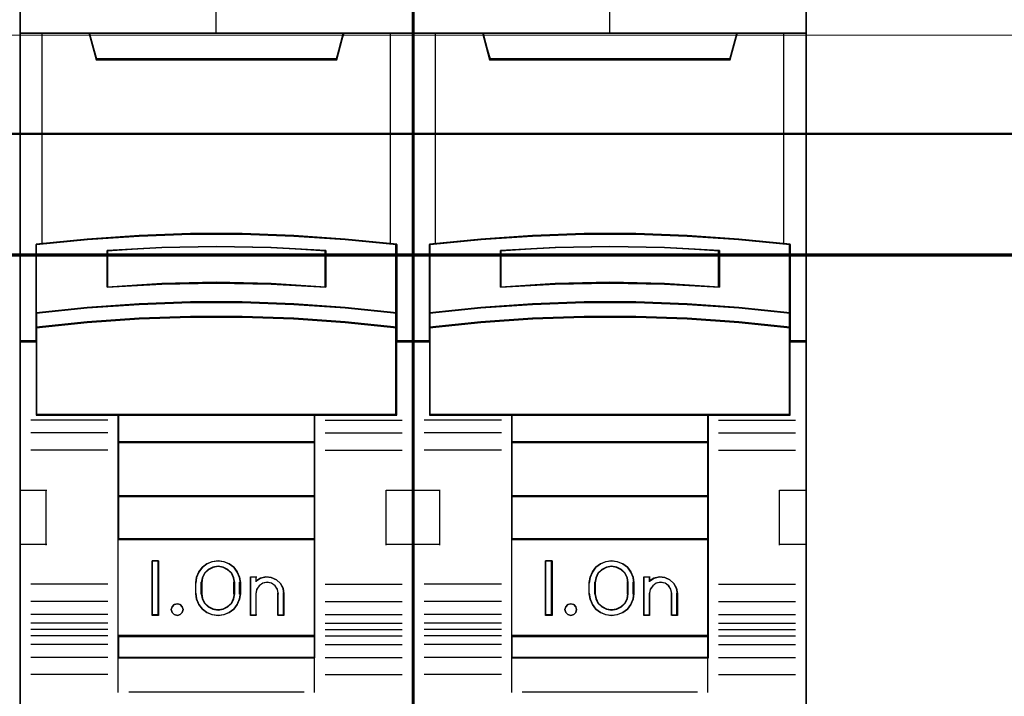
# Model space of a CAD drawing. Header units: millimetres. Extents: x -1290 to 1795, y -4192 to -1311.
# Tile 611 of 656: x 1120.82 to 1129.82, y -2948.61 to -2942.42. Entities that reach past the tile are written whole.
import ezdxf

# ---------------------------------------------------------------- set-up
doc = ezdxf.new("R2010")
doc.units = ezdxf.units.MM
doc.layers.add('30', color=7, linetype='Continuous')
doc.layers.add('45', color=7, linetype='Continuous')
doc.layers.add('Aparatura', color=7, linetype='Continuous', lineweight=13)

# ---------------------------------------------------------------- blocks, each defined once
blk = doc.blocks.new('*U393')
at = {"layer": '45', "color": 7}
for points in [[(468.391333, -233.760161), (450.418354, -233.760161), (450.418354, -315.4849), (468.391333, -315.4849), (468.391333, -233.760161)], [(458.225923, -261.657087), (460.583764, -261.657087), (462.941605, -261.744952), (465.293886, -261.909699), (467.646166, -262.140344), (467.646166, -265.276027), (467.646166, -265.945997), (467.646166, -266.577527), (468.391333, -266.577527), (468.391333, -252.46421), (467.390363, -252.46421), (465.216033, -252.46421), (464.899059, -253.644896), (453.910628, -253.644896), (453.593654, -252.46421), (451.419324, -252.46421), (450.418354, -252.46421), (450.418354, -266.577527), (451.163521, -266.577527), (451.163521, -265.945997), (451.163521, -265.276027), (451.163521, -262.140344), (453.504679, -261.909699), (455.868082, -261.744952), (458.225923, -261.657087)], [(453.904538, -253.679668), (464.905149, -253.679668), (465.222474, -252.46421), (459.399276, -252.46421), (453.587213, -252.46421), (453.904538, -253.679668)], [(462.942543, -264.875361), (465.295448, -265.035902), (467.648352, -265.279483), (467.648352, -262.118474), (465.295448, -261.885965), (462.942543, -261.719888), (460.584077, -261.631313), (458.22561, -261.631313), (455.867144, -261.719888), (453.503114, -261.885965), (451.161335, -262.118474), (451.161335, -265.279483), (453.503114, -265.035902), (455.867144, -264.875361), (458.22561, -264.792322), (460.584077, -264.792322), (462.942543, -264.875361)], [(464.407881, -262.408488), (464.407881, -264.080183), (461.90681, -263.940409), (459.400168, -263.895681), (456.904668, -263.940409), (454.403597, -264.080183), (454.403597, -262.408488), (456.904668, -262.263123), (459.400168, -262.218396), (461.90681, -262.263123), (464.407881, -262.408488)], [(461.90681, -263.940409), (464.407881, -264.080183), (464.407881, -262.408488), (461.90681, -262.263123), (459.400168, -262.218396), (456.904668, -262.263123), (454.403597, -262.408488), (454.403597, -264.080183), (456.904668, -263.940409), (459.400168, -263.895681), (461.90681, -263.940409)], [(465.295448, -265.007853), (462.942543, -264.843723), (460.584077, -264.758828), (458.22561, -264.758828), (455.867144, -264.843723), (453.503114, -265.007853), (451.161335, -265.256878), (451.161335, -265.947356), (453.503114, -265.698331), (455.867144, -265.534201), (458.22561, -265.449306), (460.584077, -265.449306), (462.942543, -265.534201), (465.295448, -265.698331), (467.648352, -265.947356), (467.648352, -265.256878), (465.295448, -265.007853)], [(462.942543, -265.50957), (460.584077, -265.426702), (458.22561, -265.426702), (455.867144, -265.50957), (453.503114, -265.669781), (451.161335, -265.91286), (451.161335, -266.548179), (451.161335, -269.940234), (454.910407, -269.940234), (463.89928, -269.940234), (467.648352, -269.940234), (467.648352, -266.548179), (467.648352, -265.91286), (465.295448, -265.669781), (462.942543, -265.50957)], [(454.901304, -271.193395), (463.908383, -271.193395), (463.908383, -269.902532), (454.901304, -269.902532), (454.901304, -271.193395)], [(463.908383, -271.155692), (454.901304, -271.155692), (454.901304, -273.658423), (463.908383, -273.658423), (463.908383, -271.155692)], [(463.908383, -273.62072), (454.901304, -273.62072), (454.901304, -275.624341), (463.908383, -275.624341), (463.908383, -273.62072)], [(454.901304, -280.055287), (463.908383, -280.055287), (463.908383, -275.586638), (454.901304, -275.586638), (454.901304, -280.055287)], [(456.761442, -276.599221), (456.761442, -279.101951), (456.467831, -279.101951), (456.467831, -276.599221), (456.761442, -276.599221)], [(460.461802, -277.344478), (460.501412, -277.594751), (460.501412, -278.10642), (460.461802, -278.356694), (460.354289, -278.601405), (460.201507, -278.812747), (459.992139, -278.96291), (459.743161, -279.06302), (459.482866, -279.101951), (459.216912, -279.06302), (458.967935, -278.96291), (458.764225, -278.812747), (458.605785, -278.601405), (458.498272, -278.356694), (458.458662, -278.10642), (458.458662, -277.594751), (458.498272, -277.344478), (458.605785, -277.099767), (458.764225, -276.888425), (458.967935, -276.738261), (459.216912, -276.638152), (459.482866, -276.599221), (459.743161, -276.638152), (459.992139, -276.738261), (460.201507, -276.888425), (460.354289, -277.099767), (460.461802, -277.344478)], [(460.245397, -278.108312), (460.245397, -277.59485), (460.205564, -277.371605), (460.103137, -277.159523), (459.926734, -276.992089), (459.716189, -276.886048), (459.482882, -276.84698), (459.243885, -276.886048), (459.03334, -276.992089), (458.856937, -277.159523), (458.75451, -277.371605), (458.714677, -277.59485), (458.714677, -278.108312), (458.75451, -278.331557), (458.856937, -278.543639), (459.03334, -278.711073), (459.243885, -278.817114), (459.482882, -278.850601), (459.716189, -278.817114), (459.926734, -278.711073), (460.103137, -278.543639), (460.205564, -278.331557), (460.245397, -278.108312)], [(461.422446, -277.394878), (461.672824, -277.338909), (461.911821, -277.361296), (462.145128, -277.462042), (462.327221, -277.635547), (462.45241, -277.853829), (462.492243, -278.100095), (462.492243, -279.101951), (462.230484, -279.101951), (462.230484, -278.100095), (462.190651, -277.898605), (462.088224, -277.736293), (461.923202, -277.624353), (461.718347, -277.585175), (461.524873, -277.624353), (461.365542, -277.736293), (461.246043, -277.898605), (461.211901, -278.100095), (461.211901, -279.101951), (460.961523, -279.101951), (460.961523, -277.338909), (461.211901, -277.338909), (461.211901, -277.529205), (461.422446, -277.394878)], [(457.846254, -278.701785), (457.88218, -278.831251), (457.846254, -278.960716), (457.750453, -279.060757), (457.618725, -279.101951), (457.475022, -279.060757), (457.385208, -278.960716), (457.343295, -278.831251), (457.385208, -278.701785), (457.475022, -278.601744), (457.618725, -278.57232), (457.750453, -278.601744), (457.846254, -278.701785)], [(463.908383, -280.017584), (454.901304, -280.017584), (454.901304, -281.040939), (463.908383, -281.040939), (463.908383, -280.017584)]]:
    blk.add_lwpolyline(points, close=True, dxfattribs=at)
at = {"layer": '45', "color": 139}
for points in [[(468.391333, -233.760161), (450.418354, -233.760161), (450.418354, -315.4849), (468.391333, -315.4849), (468.391333, -233.760161)], [(462.934092, -265.526864), (460.58126, -265.444656), (458.228427, -265.444656), (455.875595, -265.526864), (453.517214, -265.685801), (451.181029, -265.926946), (451.181029, -266.557211), (451.181029, -269.922281), (454.921144, -269.922281), (463.888543, -269.922281), (467.628658, -269.922281), (467.628658, -266.557211), (467.628658, -265.926946), (465.281375, -265.685801), (462.934092, -265.526864)], [(457.88218, -278.831251), (457.846254, -278.701785), (457.750453, -278.601744), (457.618725, -278.57232), (457.475022, -278.601744), (457.385208, -278.701785), (457.343295, -278.831251), (457.385208, -278.960716), (457.475022, -279.060757), (457.618725, -279.101951), (457.750453, -279.060757), (457.846254, -278.960716), (457.88218, -278.831251)]]:
    blk.add_lwpolyline(points, close=True, dxfattribs=at)
at = {"layer": '45', "color": 59}
for points in [[(468.37343, -233.778115), (450.436257, -233.778115), (450.436257, -315.466946), (468.37343, -315.466946), (468.37343, -233.778115)], [(458.228272, -261.651652), (460.581415, -261.651652), (462.934559, -261.739293), (465.282153, -261.903621), (467.629748, -262.13368), (467.629748, -265.261384), (467.629748, -265.92965), (467.629748, -266.559573), (468.37343, -266.559573), (468.37343, -252.482164), (467.374454, -252.482164), (465.204455, -252.482164), (464.888113, -253.659846), (453.921574, -253.659846), (453.605232, -252.482164), (451.435233, -252.482164), (450.436257, -252.482164), (450.436257, -266.559573), (451.17994, -266.559573), (451.17994, -265.92965), (451.17994, -265.261384), (451.17994, -262.13368), (453.516434, -261.903621), (455.875128, -261.739293), (458.228272, -261.651652)], [(453.904538, -253.679668), (464.905149, -253.679668), (465.222474, -252.46421), (459.399276, -252.46421), (453.587213, -252.46421), (453.904538, -253.679668)], [(462.942543, -264.875361), (465.295448, -265.035902), (467.648352, -265.279483), (467.648352, -262.118474), (465.295448, -261.885965), (462.942543, -261.719888), (460.584077, -261.631313), (458.22561, -261.631313), (455.867144, -261.719888), (453.503114, -261.885965), (451.161335, -262.118474), (451.161335, -265.279483), (453.503114, -265.035902), (455.867144, -264.875361), (458.22561, -264.792322), (460.584077, -264.792322), (462.942543, -264.875361)], [(464.407881, -262.408488), (464.407881, -264.080183), (461.90681, -263.940409), (459.400168, -263.895681), (456.904668, -263.940409), (454.403597, -264.080183), (454.403597, -262.408488), (456.904668, -262.263123), (459.400168, -262.218396), (461.90681, -262.263123), (464.407881, -262.408488)], [(461.90681, -263.940409), (464.407881, -264.080183), (464.407881, -262.408488), (461.90681, -262.263123), (459.400168, -262.218396), (456.904668, -262.263123), (454.403597, -262.408488), (454.403597, -264.080183), (456.904668, -263.940409), (459.400168, -263.895681), (461.90681, -263.940409)], [(461.896515, -263.925151), (464.388187, -264.062229), (464.388187, -262.422775), (461.896515, -262.280214), (459.399294, -262.236349), (456.913172, -262.280214), (454.4215, -262.422775), (454.4215, -264.062229), (456.913172, -263.925151), (459.399294, -263.881286), (461.896515, -263.925151)], [(465.295448, -265.007853), (462.942543, -264.843723), (460.584077, -264.758828), (458.22561, -264.758828), (455.867144, -264.843723), (453.503114, -265.007853), (451.161335, -265.256878), (451.161335, -265.947356), (453.503114, -265.698331), (455.867144, -265.534201), (458.22561, -265.449306), (460.584077, -265.449306), (462.942543, -265.534201), (465.295448, -265.698331), (467.648352, -265.947356), (467.648352, -265.256878), (465.295448, -265.007853)], [(465.281375, -265.018283), (462.934092, -264.859112), (460.58126, -264.776782), (458.228427, -264.776782), (455.875595, -264.859112), (453.517214, -265.018283), (451.181029, -265.259785), (451.181029, -265.929402), (453.517214, -265.687901), (455.875595, -265.52873), (458.228427, -265.4464), (460.58126, -265.4464), (462.934092, -265.52873), (465.281375, -265.687901), (467.628658, -265.929402), (467.628658, -265.259785), (465.281375, -265.018283)], [(462.942543, -265.50957), (460.584077, -265.426702), (458.22561, -265.426702), (455.867144, -265.50957), (453.503114, -265.669781), (451.161335, -265.91286), (451.161335, -266.548179), (451.161335, -269.940234), (454.910407, -269.940234), (463.89928, -269.940234), (467.648352, -269.940234), (467.648352, -266.548179), (467.648352, -265.91286), (465.295448, -265.669781), (462.942543, -265.50957)], [(454.901304, -271.193395), (463.908383, -271.193395), (463.908383, -269.902532), (454.901304, -269.902532), (454.901304, -271.193395)], [(454.920998, -271.175441), (463.888689, -271.175441), (463.888689, -269.920485), (454.920998, -269.920485), (454.920998, -271.175441)], [(463.908383, -271.155692), (454.901304, -271.155692), (454.901304, -273.658423), (463.908383, -273.658423), (463.908383, -271.155692)], [(463.888689, -271.173646), (454.920998, -271.173646), (454.920998, -273.640469), (463.888689, -273.640469), (463.888689, -271.173646)], [(463.908383, -273.62072), (454.901304, -273.62072), (454.901304, -275.624341), (463.908383, -275.624341), (463.908383, -273.62072)], [(463.888689, -273.638674), (454.920998, -273.638674), (454.920998, -275.606387), (463.888689, -275.606387), (463.888689, -273.638674)], [(454.901304, -280.055287), (463.908383, -280.055287), (463.908383, -275.586638), (454.901304, -275.586638), (454.901304, -280.055287)], [(456.761442, -276.599221), (456.761442, -279.101951), (456.467831, -279.101951), (456.467831, -276.599221), (456.761442, -276.599221)], [(460.461802, -277.344478), (460.501412, -277.594751), (460.501412, -278.10642), (460.461802, -278.356694), (460.354289, -278.601405), (460.201507, -278.812747), (459.992139, -278.96291), (459.743161, -279.06302), (459.482866, -279.101951), (459.216912, -279.06302), (458.967935, -278.96291), (458.764225, -278.812747), (458.605785, -278.601405), (458.498272, -278.356694), (458.458662, -278.10642), (458.458662, -277.594751), (458.498272, -277.344478), (458.605785, -277.099767), (458.764225, -276.888425), (458.967935, -276.738261), (459.216912, -276.638152), (459.482866, -276.599221), (459.743161, -276.638152), (459.992139, -276.738261), (460.201507, -276.888425), (460.354289, -277.099767), (460.461802, -277.344478)], [(460.245397, -278.108312), (460.245397, -277.59485), (460.205564, -277.371605), (460.103137, -277.159523), (459.926734, -276.992089), (459.716189, -276.886048), (459.482882, -276.84698), (459.243885, -276.886048), (459.03334, -276.992089), (458.856937, -277.159523), (458.75451, -277.371605), (458.714677, -277.59485), (458.714677, -278.108312), (458.75451, -278.331557), (458.856937, -278.543639), (459.03334, -278.711073), (459.243885, -278.817114), (459.482882, -278.850601), (459.716189, -278.817114), (459.926734, -278.711073), (460.103137, -278.543639), (460.205564, -278.331557), (460.245397, -278.108312)], [(460.227494, -278.103661), (460.227494, -277.599401), (460.188592, -277.380157), (460.088561, -277.171875), (459.916285, -277.007442), (459.710665, -276.903301), (459.482815, -276.864934), (459.249409, -276.903301), (459.043789, -277.007442), (458.871512, -277.171875), (458.771481, -277.380157), (458.73258, -277.599401), (458.73258, -278.103661), (458.771481, -278.322905), (458.871512, -278.531187), (459.043789, -278.69562), (459.249409, -278.799761), (459.482815, -278.832647), (459.710665, -278.799761), (459.916285, -278.69562), (460.088561, -278.531187), (460.188592, -278.322905), (460.227494, -278.103661)], [(461.422446, -277.394878), (461.672824, -277.338909), (461.911821, -277.361296), (462.145128, -277.462042), (462.327221, -277.635547), (462.45241, -277.853829), (462.492243, -278.100095), (462.492243, -279.101951), (462.230484, -279.101951), (462.230484, -278.100095), (462.190651, -277.898605), (462.088224, -277.736293), (461.923202, -277.624353), (461.718347, -277.585175), (461.524873, -277.624353), (461.365542, -277.736293), (461.246043, -277.898605), (461.211901, -278.100095), (461.211901, -279.101951), (460.961523, -279.101951), (460.961523, -277.338909), (461.211901, -277.338909), (461.211901, -277.529205), (461.422446, -277.394878)], [(457.846254, -278.701785), (457.88218, -278.831251), (457.846254, -278.960716), (457.750453, -279.060757), (457.618725, -279.101951), (457.475022, -279.060757), (457.385208, -278.960716), (457.343295, -278.831251), (457.385208, -278.701785), (457.475022, -278.601744), (457.618725, -278.57232), (457.750453, -278.601744), (457.846254, -278.701785)], [(463.908383, -280.017584), (454.901304, -280.017584), (454.901304, -281.040939), (463.908383, -281.040939), (463.908383, -280.017584)], [(463.888689, -280.035538), (454.920998, -280.035538), (454.920998, -281.022985), (463.888689, -281.022985), (463.888689, -280.035538)]]:
    blk.add_lwpolyline(points, close=True, dxfattribs=at)
at = {"layer": '45', "color": 139}
for points in [[(459.380674, -245.277389), (459.380674, -252.501913)], [(450.418354, -252.46421), (468.391333, -252.46421)], [(453.587213, -252.46421), (453.941695, -253.679668)], [(465.222474, -252.46421), (464.867992, -253.679668)], [(453.904099, -253.641966), (464.907379, -253.641966)], [(467.648352, -262.151967), (465.295448, -261.903473), (462.942543, -261.725978), (460.584077, -261.631313), (458.22561, -261.631313), (455.867144, -261.725978), (453.503114, -261.903473), (451.161335, -262.151967)], [(451.161335, -262.114265), (451.161335, -269.940234)], [(464.407881, -262.442815), (461.90681, -262.2712), (459.400168, -262.218396), (456.904668, -262.2712), (454.403597, -262.442815)], [(467.608965, -269.940234), (467.608965, -262.114265)], [(454.403597, -264.080183), (454.403597, -262.403317)], [(464.368494, -264.080183), (464.368494, -262.403317)], [(464.407881, -264.080183), (461.90681, -263.914248), (459.400168, -263.861149), (456.904668, -263.914248), (454.403597, -264.080183)], [(467.648352, -265.279483), (465.295448, -265.019155), (462.942543, -264.847576), (460.584077, -264.758828), (458.22561, -264.758828), (455.867144, -264.847576), (453.503114, -265.019155), (451.161335, -265.279483)], [(467.648352, -265.947356), (465.295448, -265.687029), (462.942543, -265.51545), (460.584077, -265.426702), (458.22561, -265.426702), (455.867144, -265.51545), (453.503114, -265.687029), (451.161335, -265.947356)], [(451.200722, -266.539824), (450.418354, -266.539824)], [(468.391333, -266.539824), (467.608965, -266.539824)], [(467.648352, -269.902532), (451.161335, -269.902532)], [(454.901304, -269.902532), (454.901304, -281.040939)], [(454.901304, -269.902532), (463.908383, -269.902532)], [(463.868996, -269.902532), (463.868996, -281.040939)], [(454.441193, -270.164654), (450.917852, -270.164654)], [(464.368494, -270.164654), (467.891835, -270.164654)], [(454.441193, -270.749941), (450.917852, -270.749941)], [(464.368494, -270.749941), (467.891835, -270.749941)], [(454.901304, -271.155692), (463.908383, -271.155692)], [(454.441193, -271.534513), (450.917852, -271.534513)], [(464.368494, -271.534513), (467.891835, -271.534513)], [(450.418354, -273.374756), (451.650091, -273.374756)], [(451.612495, -273.374756), (451.612495, -275.877486)], [(454.901304, -273.62072), (463.908383, -273.62072)], [(467.159596, -275.877486), (467.159596, -273.374756)], [(467.159596, -273.374756), (468.391333, -273.374756)], [(450.418354, -275.837988), (451.650091, -275.837988)], [(454.901304, -275.586638), (463.908383, -275.586638)], [(467.159596, -275.837988), (468.391333, -275.837988)], [(456.761442, -276.599221), (456.467831, -276.599221)], [(456.467831, -276.599221), (456.467831, -279.101951)], [(456.722056, -276.599221), (456.722056, -279.101951)], [(460.501412, -277.618985), (460.461802, -277.362619), (460.354289, -277.111951), (460.201507, -276.895465), (459.992139, -276.741646), (459.743161, -276.6391), (459.482866, -276.599221), (459.216912, -276.6391), (458.967935, -276.741646), (458.764225, -276.895465), (458.605785, -277.111951), (458.498272, -277.362619), (458.458662, -277.618985)], [(460.245397, -277.618985), (460.205564, -277.388535), (460.103137, -277.169609), (459.926734, -276.996772), (459.716189, -276.887309), (459.482882, -276.84698), (459.243885, -276.887309), (459.03334, -276.996772), (458.856937, -277.169609), (458.75451, -277.388535), (458.714677, -277.618985)], [(454.441193, -277.672845), (450.917852, -277.672845)], [(458.458662, -278.121685), (458.458662, -277.581282)], [(458.714677, -278.121685), (458.714677, -277.581282)], [(460.2078, -278.121685), (460.2078, -277.581282)], [(460.462025, -278.121685), (460.462025, -277.581282)], [(460.961523, -277.338909), (461.244393, -277.338909)], [(460.961523, -277.338909), (460.961523, -279.101951)], [(461.205006, -277.338909), (461.205006, -277.563328)], [(462.492243, -278.121685), (462.452195, -277.868434), (462.326332, -277.643961), (462.143259, -277.465534), (461.908695, -277.361931), (461.668411, -277.338909), (461.416685, -277.396466), (461.205006, -277.534603)], [(462.238018, -278.121685), (462.197621, -277.910223), (462.093743, -277.739879), (461.926383, -277.6224), (461.718626, -277.581282), (461.522412, -277.6224), (461.360823, -277.739879), (461.239632, -277.910223), (461.205006, -278.121685)], [(464.368494, -277.672845), (467.891835, -277.672845)], [(458.458662, -278.083982), (458.498272, -278.339896), (458.605785, -278.590123), (458.764225, -278.806228), (458.967935, -278.959777), (459.216912, -279.062142), (459.482866, -279.101951), (459.743161, -279.062142), (459.992139, -278.959777), (460.201507, -278.806228), (460.354289, -278.590123), (460.461802, -278.339896), (460.501412, -278.083982)], [(458.714677, -278.083982), (458.75451, -278.314544), (458.856937, -278.533578), (459.03334, -278.7065), (459.243885, -278.816016), (459.482882, -278.850601), (459.716189, -278.816016), (459.926734, -278.7065), (460.103137, -278.533578), (460.205564, -278.314544), (460.245397, -278.083982)], [(461.205006, -278.083982), (461.205006, -279.101951)], [(462.198631, -278.083982), (462.198631, -279.101951)], [(462.454646, -278.083982), (462.454646, -279.101951)], [(454.441193, -278.462803), (450.917852, -278.462803)], [(464.368494, -278.462803), (467.891835, -278.462803)], [(454.441193, -279.04809), (450.917852, -279.04809)], [(454.441193, -279.448455), (450.917852, -279.448455)], [(456.761442, -279.064248), (456.467831, -279.064248)], [(460.961523, -279.064248), (461.244393, -279.064248)], [(462.198631, -279.064248), (462.492243, -279.064248)], [(464.368494, -279.04809), (467.891835, -279.04809)], [(464.368494, -279.448455), (467.891835, -279.448455)], [(454.441193, -279.742894), (450.917852, -279.742894)], [(464.368494, -279.742894), (467.891835, -279.742894)], [(454.441193, -280.028356), (450.917852, -280.028356)], [(454.901304, -280.017584), (463.908383, -280.017584)], [(464.368494, -280.028356), (467.891835, -280.028356)], [(454.441193, -280.428721), (450.917852, -280.428721)], [(464.368494, -280.428721), (467.891835, -280.428721)], [(454.441193, -281.019394), (450.917852, -281.019394)], [(454.901304, -281.003236), (463.908383, -281.003236)], [(454.901304, -281.003236), (454.901304, -282.624445)], [(463.868996, -281.003236), (463.868996, -282.624445)], [(464.368494, -281.019394), (467.891835, -281.019394)], [(454.441193, -281.802171), (450.917852, -281.802171)], [(464.368494, -281.802171), (467.891835, -281.802171)], [(455.395432, -282.586743), (463.414255, -282.586743)]]:
    blk.add_lwpolyline(points, dxfattribs=at)
at = {"layer": '45', "color": 140}
for points in [[(458.225923, -261.657087), (460.583764, -261.657087), (462.941605, -261.744952), (465.293886, -261.909699), (467.646166, -262.140344), (467.646166, -265.276027), (467.646166, -265.945997), (467.646166, -266.577527), (468.391333, -266.577527), (468.391333, -252.46421), (467.390363, -252.46421), (465.216033, -252.46421), (464.899059, -253.644896), (453.910628, -253.644896), (453.593654, -252.46421), (451.419324, -252.46421), (450.418354, -252.46421), (450.418354, -266.577527), (451.163521, -266.577527), (451.163521, -265.945997), (451.163521, -265.276027), (451.163521, -262.140344), (453.504679, -261.909699), (455.868082, -261.744952), (458.225923, -261.657087)], [(453.921465, -253.661715), (464.888222, -253.661715), (465.204571, -252.482164), (459.399294, -252.482164), (453.605116, -252.482164), (453.921465, -253.661715)]]:
    blk.add_lwpolyline(points, close=True, dxfattribs=at)
for points in [[(451.41735, -252.46421), (451.41735, -262.125037)], [(467.35474, -262.125037), (467.35474, -252.46421)]]:
    blk.add_lwpolyline(points, dxfattribs=at)
blk = doc.blocks.new('*U394')
at = {"layer": '45', "color": 7}
for points in [[(486.378634, -233.760161), (468.405655, -233.760161), (468.405655, -315.4849), (486.378634, -315.4849), (486.378634, -233.760161)], [(476.213224, -261.657087), (478.571066, -261.657087), (480.928907, -261.744952), (483.281187, -261.909699), (485.633467, -262.140344), (485.633467, -265.276027), (485.633467, -265.945997), (485.633467, -266.577527), (486.378634, -266.577527), (486.378634, -252.46421), (485.377664, -252.46421), (483.203334, -252.46421), (482.88636, -253.644896), (471.89793, -253.644896), (471.580956, -252.46421), (469.406626, -252.46421), (468.405655, -252.46421), (468.405655, -266.577527), (469.150822, -266.577527), (469.150822, -265.945997), (469.150822, -265.276027), (469.150822, -262.140344), (471.491981, -261.909699), (473.855383, -261.744952), (476.213224, -261.657087)], [(471.890098, -253.679668), (482.892401, -253.679668), (483.209776, -252.46421), (477.385682, -252.46421), (471.572724, -252.46421), (471.890098, -253.679668)], [(480.928566, -264.875361), (483.281214, -265.035902), (485.633863, -265.279483), (485.633863, -262.118474), (483.281214, -261.885965), (480.928566, -261.719888), (478.570355, -261.631313), (476.212144, -261.631313), (473.853934, -261.719888), (471.490162, -261.885965), (469.148636, -262.118474), (469.148636, -265.279483), (471.490162, -265.035902), (473.853934, -264.875361), (476.212144, -264.792322), (478.570355, -264.792322), (480.928566, -264.875361)], [(482.393392, -262.408488), (482.393392, -264.080183), (479.892321, -263.940409), (477.385679, -263.895681), (474.890179, -263.940409), (472.389108, -264.080183), (472.389108, -262.408488), (474.890179, -262.263123), (477.385679, -262.218396), (479.892321, -262.263123), (482.393392, -262.408488)], [(479.892321, -263.940409), (482.393392, -264.080183), (482.393392, -262.408488), (479.892321, -262.263123), (477.385679, -262.218396), (474.890179, -262.263123), (472.389108, -262.408488), (472.389108, -264.080183), (474.890179, -263.940409), (477.385679, -263.895681), (479.892321, -263.940409)], [(483.281214, -265.007853), (480.928566, -264.843723), (478.570355, -264.758828), (476.212144, -264.758828), (473.853934, -264.843723), (471.490162, -265.007853), (469.148636, -265.256878), (469.148636, -265.947356), (471.490162, -265.698331), (473.853934, -265.534201), (476.212144, -265.449306), (478.570355, -265.449306), (480.928566, -265.534201), (483.281214, -265.698331), (485.633863, -265.947356), (485.633863, -265.256878), (483.281214, -265.007853)], [(480.928566, -265.50957), (478.570355, -265.426702), (476.212144, -265.426702), (473.853934, -265.50957), (471.490162, -265.669781), (469.148636, -265.91286), (469.148636, -266.548179), (469.148636, -269.940234), (472.897301, -269.940234), (481.885198, -269.940234), (485.633863, -269.940234), (485.633863, -266.548179), (485.633863, -265.91286), (483.281214, -265.669781), (480.928566, -265.50957)], [(472.888606, -271.193395), (481.893894, -271.193395), (481.893894, -269.902532), (472.888606, -269.902532), (472.888606, -271.193395)], [(481.893894, -271.155692), (472.888606, -271.155692), (472.888606, -273.658423), (481.893894, -273.658423), (481.893894, -271.155692)], [(481.893894, -273.62072), (472.888606, -273.62072), (472.888606, -275.624341), (481.893894, -275.624341), (481.893894, -273.62072)], [(472.888606, -280.055287), (481.893894, -280.055287), (481.893894, -275.586638), (472.888606, -275.586638), (472.888606, -280.055287)], [(474.746954, -276.599221), (474.746954, -279.101951), (474.453342, -279.101951), (474.453342, -276.599221), (474.746954, -276.599221)], [(478.447348, -277.344478), (478.486923, -277.594751), (478.486923, -278.10642), (478.447348, -278.356694), (478.339929, -278.601405), (478.187281, -278.812747), (477.978096, -278.96291), (477.729337, -279.06302), (477.46927, -279.101951), (477.203549, -279.06302), (476.95479, -278.96291), (476.751259, -278.812747), (476.592957, -278.601405), (476.485538, -278.356694), (476.445963, -278.10642), (476.445963, -277.594751), (476.485538, -277.344478), (476.592957, -277.099767), (476.751259, -276.888425), (476.95479, -276.738261), (477.203549, -276.638152), (477.46927, -276.599221), (477.729337, -276.638152), (477.978096, -276.738261), (478.187281, -276.888425), (478.339929, -277.099767), (478.447348, -277.344478)], [(478.232698, -278.108312), (478.232698, -277.59485), (478.192819, -277.371605), (478.090271, -277.159523), (477.913663, -276.992089), (477.702871, -276.886048), (477.469292, -276.84698), (477.230015, -276.886048), (477.019223, -276.992089), (476.842614, -277.159523), (476.740067, -277.371605), (476.700188, -277.59485), (476.700188, -278.108312), (476.740067, -278.331557), (476.842614, -278.543639), (477.019223, -278.711073), (477.230015, -278.817114), (477.469292, -278.850601), (477.702871, -278.817114), (477.913663, -278.711073), (478.090271, -278.543639), (478.192819, -278.331557), (478.232698, -278.108312)], [(479.409747, -277.394878), (479.660125, -277.338909), (479.899123, -277.361296), (480.132429, -277.462042), (480.314522, -277.635547), (480.439711, -277.853829), (480.479544, -278.100095), (480.479544, -279.101951), (480.217785, -279.101951), (480.217785, -278.100095), (480.177953, -277.898605), (480.075525, -277.736293), (479.910503, -277.624353), (479.705649, -277.585175), (479.512175, -277.624353), (479.352843, -277.736293), (479.233345, -277.898605), (479.199202, -278.100095), (479.199202, -279.101951), (478.948824, -279.101951), (478.948824, -277.338909), (479.199202, -277.338909), (479.199202, -277.529205), (479.409747, -277.394878)], [(475.831885, -278.701785), (475.867691, -278.831251), (475.831885, -278.960716), (475.736401, -279.060757), (475.605111, -279.101951), (475.461886, -279.060757), (475.37237, -278.960716), (475.330596, -278.831251), (475.37237, -278.701785), (475.461886, -278.601744), (475.605111, -278.57232), (475.736401, -278.601744), (475.831885, -278.701785)], [(481.893894, -280.017584), (472.888606, -280.017584), (472.888606, -281.040939), (481.893894, -281.040939), (481.893894, -280.017584)]]:
    blk.add_lwpolyline(points, close=True, dxfattribs=at)
at = {"layer": '45', "color": 139}
for points in [[(486.378634, -233.760161), (468.405655, -233.760161), (468.405655, -315.4849), (486.378634, -315.4849), (486.378634, -233.760161)], [(480.920882, -265.526864), (478.567794, -265.444656), (476.214706, -265.444656), (473.861617, -265.526864), (471.502979, -265.685801), (469.16654, -265.926946), (469.16654, -266.557211), (469.16654, -269.922281), (472.907062, -269.922281), (481.875437, -269.922281), (485.61596, -269.922281), (485.61596, -266.557211), (485.61596, -265.926946), (483.268421, -265.685801), (480.920882, -265.526864)], [(475.867691, -278.831251), (475.831885, -278.701785), (475.736401, -278.601744), (475.605111, -278.57232), (475.461886, -278.601744), (475.37237, -278.701785), (475.330596, -278.831251), (475.37237, -278.960716), (475.461886, -279.060757), (475.605111, -279.101951), (475.736401, -279.060757), (475.831885, -278.960716), (475.867691, -278.831251)]]:
    blk.add_lwpolyline(points, close=True, dxfattribs=at)
at = {"layer": '45', "color": 59}
for points in [[(486.358941, -233.778115), (468.423559, -233.778115), (468.423559, -315.466946), (486.358941, -315.466946), (486.358941, -233.778115)], [(476.214795, -261.651652), (478.567704, -261.651652), (480.920613, -261.739293), (483.267973, -261.903621), (485.615333, -262.13368), (485.615333, -265.261384), (485.615333, -265.92965), (485.615333, -266.559573), (486.358941, -266.559573), (486.358941, -252.482164), (485.360064, -252.482164), (483.190283, -252.482164), (482.873972, -253.659846), (471.908528, -253.659846), (471.592217, -252.482164), (469.422435, -252.482164), (468.423559, -252.482164), (468.423559, -266.559573), (469.167167, -266.559573), (469.167167, -265.92965), (469.167167, -265.261384), (469.167167, -262.13368), (471.503428, -261.903621), (473.861886, -261.739293), (476.214795, -261.651652)], [(471.890098, -253.679668), (482.892401, -253.679668), (483.209776, -252.46421), (477.385682, -252.46421), (471.572724, -252.46421), (471.890098, -253.679668)], [(480.928566, -264.875361), (483.281214, -265.035902), (485.633863, -265.279483), (485.633863, -262.118474), (483.281214, -261.885965), (480.928566, -261.719888), (478.570355, -261.631313), (476.212144, -261.631313), (473.853934, -261.719888), (471.490162, -261.885965), (469.148636, -262.118474), (469.148636, -265.279483), (471.490162, -265.035902), (473.853934, -264.875361), (476.212144, -264.792322), (478.570355, -264.792322), (480.928566, -264.875361)], [(482.393392, -262.408488), (482.393392, -264.080183), (479.892321, -263.940409), (477.385679, -263.895681), (474.890179, -263.940409), (472.389108, -264.080183), (472.389108, -262.408488), (474.890179, -262.263123), (477.385679, -262.218396), (479.892321, -262.263123), (482.393392, -262.408488)], [(479.892321, -263.940409), (482.393392, -264.080183), (482.393392, -262.408488), (479.892321, -262.263123), (477.385679, -262.218396), (474.890179, -262.263123), (472.389108, -262.408488), (472.389108, -264.080183), (474.890179, -263.940409), (477.385679, -263.895681), (479.892321, -263.940409)], [(479.883369, -263.925151), (482.375489, -264.062229), (482.375489, -262.422775), (479.883369, -262.280214), (477.385699, -262.236349), (474.89913, -262.280214), (472.407011, -262.422775), (472.407011, -264.062229), (474.89913, -263.925151), (477.385699, -263.881286), (479.883369, -263.925151)], [(483.281214, -265.007853), (480.928566, -264.843723), (478.570355, -264.758828), (476.212144, -264.758828), (473.853934, -264.843723), (471.490162, -265.007853), (469.148636, -265.256878), (469.148636, -265.947356), (471.490162, -265.698331), (473.853934, -265.534201), (476.212144, -265.449306), (478.570355, -265.449306), (480.928566, -265.534201), (483.281214, -265.698331), (485.633863, -265.947356), (485.633863, -265.256878), (483.281214, -265.007853)], [(483.268421, -265.018283), (480.920882, -264.859112), (478.567794, -264.776782), (476.214706, -264.776782), (473.861617, -264.859112), (471.502979, -265.018283), (469.16654, -265.259785), (469.16654, -265.929402), (471.502979, -265.687901), (473.861617, -265.52873), (476.214706, -265.4464), (478.567794, -265.4464), (480.920882, -265.52873), (483.268421, -265.687901), (485.61596, -265.929402), (485.61596, -265.259785), (483.268421, -265.018283)], [(480.928566, -265.50957), (478.570355, -265.426702), (476.212144, -265.426702), (473.853934, -265.50957), (471.490162, -265.669781), (469.148636, -265.91286), (469.148636, -266.548179), (469.148636, -269.940234), (472.897301, -269.940234), (481.885198, -269.940234), (485.633863, -269.940234), (485.633863, -266.548179), (485.633863, -265.91286), (483.281214, -265.669781), (480.928566, -265.50957)], [(472.888606, -271.193395), (481.893894, -271.193395), (481.893894, -269.902532), (472.888606, -269.902532), (472.888606, -271.193395)], [(472.906509, -271.175441), (481.87599, -271.175441), (481.87599, -269.920485), (472.906509, -269.920485), (472.906509, -271.175441)], [(481.893894, -271.155692), (472.888606, -271.155692), (472.888606, -273.658423), (481.893894, -273.658423), (481.893894, -271.155692)], [(481.87599, -271.173646), (472.906509, -271.173646), (472.906509, -273.640469), (481.87599, -273.640469), (481.87599, -271.173646)], [(481.893894, -273.62072), (472.888606, -273.62072), (472.888606, -275.624341), (481.893894, -275.624341), (481.893894, -273.62072)], [(481.87599, -273.638674), (472.906509, -273.638674), (472.906509, -275.606387), (481.87599, -275.606387), (481.87599, -273.638674)], [(472.888606, -280.055287), (481.893894, -280.055287), (481.893894, -275.586638), (472.888606, -275.586638), (472.888606, -280.055287)], [(474.746954, -276.599221), (474.746954, -279.101951), (474.453342, -279.101951), (474.453342, -276.599221), (474.746954, -276.599221)], [(478.447348, -277.344478), (478.486923, -277.594751), (478.486923, -278.10642), (478.447348, -278.356694), (478.339929, -278.601405), (478.187281, -278.812747), (477.978096, -278.96291), (477.729337, -279.06302), (477.46927, -279.101951), (477.203549, -279.06302), (476.95479, -278.96291), (476.751259, -278.812747), (476.592957, -278.601405), (476.485538, -278.356694), (476.445963, -278.10642), (476.445963, -277.594751), (476.485538, -277.344478), (476.592957, -277.099767), (476.751259, -276.888425), (476.95479, -276.738261), (477.203549, -276.638152), (477.46927, -276.599221), (477.729337, -276.638152), (477.978096, -276.738261), (478.187281, -276.888425), (478.339929, -277.099767), (478.447348, -277.344478)], [(478.232698, -278.108312), (478.232698, -277.59485), (478.192819, -277.371605), (478.090271, -277.159523), (477.913663, -276.992089), (477.702871, -276.886048), (477.469292, -276.84698), (477.230015, -276.886048), (477.019223, -276.992089), (476.842614, -277.159523), (476.740067, -277.371605), (476.700188, -277.59485), (476.700188, -278.108312), (476.740067, -278.331557), (476.842614, -278.543639), (477.019223, -278.711073), (477.230015, -278.817114), (477.469292, -278.850601), (477.702871, -278.817114), (477.913663, -278.711073), (478.090271, -278.543639), (478.192819, -278.331557), (478.232698, -278.108312)], [(478.213005, -278.103661), (478.213005, -277.599401), (478.17415, -277.380157), (478.074239, -277.171875), (477.902169, -277.007442), (477.696795, -276.903301), (477.469218, -276.864934), (477.236091, -276.903301), (477.030717, -277.007442), (476.858647, -277.171875), (476.758736, -277.380157), (476.719881, -277.599401), (476.719881, -278.103661), (476.758736, -278.322905), (476.858647, -278.531187), (477.030717, -278.69562), (477.236091, -278.799761), (477.469218, -278.832647), (477.696795, -278.799761), (477.902169, -278.69562), (478.074239, -278.531187), (478.17415, -278.322905), (478.213005, -278.103661)], [(479.409747, -277.394878), (479.660125, -277.338909), (479.899123, -277.361296), (480.132429, -277.462042), (480.314522, -277.635547), (480.439711, -277.853829), (480.479544, -278.100095), (480.479544, -279.101951), (480.217785, -279.101951), (480.217785, -278.100095), (480.177953, -277.898605), (480.075525, -277.736293), (479.910503, -277.624353), (479.705649, -277.585175), (479.512175, -277.624353), (479.352843, -277.736293), (479.233345, -277.898605), (479.199202, -278.100095), (479.199202, -279.101951), (478.948824, -279.101951), (478.948824, -277.338909), (479.199202, -277.338909), (479.199202, -277.529205), (479.409747, -277.394878)], [(475.831885, -278.701785), (475.867691, -278.831251), (475.831885, -278.960716), (475.736401, -279.060757), (475.605111, -279.101951), (475.461886, -279.060757), (475.37237, -278.960716), (475.330596, -278.831251), (475.37237, -278.701785), (475.461886, -278.601744), (475.605111, -278.57232), (475.736401, -278.601744), (475.831885, -278.701785)], [(481.893894, -280.017584), (472.888606, -280.017584), (472.888606, -281.040939), (481.893894, -281.040939), (481.893894, -280.017584)], [(481.87599, -280.035538), (472.906509, -280.035538), (472.906509, -281.022985), (481.87599, -281.022985), (481.87599, -280.035538)]]:
    blk.add_lwpolyline(points, close=True, dxfattribs=at)
at = {"layer": '45', "color": 139}
for points in [[(477.366185, -245.277389), (477.366185, -252.501913)], [(468.405655, -252.46421), (486.378634, -252.46421)], [(471.572724, -252.46421), (471.928997, -253.679668)], [(483.209776, -252.46421), (482.855293, -253.679668)], [(471.88961, -253.641966), (482.89289, -253.641966)], [(485.633863, -262.151967), (483.281214, -261.903473), (480.928566, -261.725978), (478.570355, -261.631313), (476.212144, -261.631313), (473.853934, -261.725978), (471.490162, -261.903473), (469.148636, -262.151967)], [(469.148636, -262.114265), (469.148636, -269.940234)], [(482.393392, -262.442815), (479.892321, -262.2712), (477.385679, -262.218396), (474.890179, -262.2712), (472.389108, -262.442815)], [(485.596266, -269.940234), (485.596266, -262.114265)], [(472.389108, -264.080183), (472.389108, -262.403317)], [(482.355795, -264.080183), (482.355795, -262.403317)], [(482.393392, -264.080183), (479.892321, -263.914248), (477.385679, -263.861149), (474.890179, -263.914248), (472.389108, -264.080183)], [(485.633863, -265.279483), (483.281214, -265.019155), (480.928566, -264.847576), (478.570355, -264.758828), (476.212144, -264.758828), (473.853934, -264.847576), (471.490162, -265.019155), (469.148636, -265.279483)], [(485.633863, -265.947356), (483.281214, -265.687029), (480.928566, -265.51545), (478.570355, -265.426702), (476.212144, -265.426702), (473.853934, -265.51545), (471.490162, -265.687029), (469.148636, -265.947356)], [(469.188023, -266.539824), (468.405655, -266.539824)], [(486.378634, -266.539824), (485.596266, -266.539824)], [(485.633863, -269.902532), (469.148636, -269.902532)], [(472.888606, -269.902532), (472.888606, -281.040939)], [(472.888606, -269.902532), (481.893894, -269.902532)], [(481.856297, -269.902532), (481.856297, -281.040939)], [(472.428495, -270.164654), (468.905154, -270.164654)], [(482.355795, -270.164654), (485.879136, -270.164654)], [(472.428495, -270.749941), (468.905154, -270.749941)], [(482.355795, -270.749941), (485.879136, -270.749941)], [(472.888606, -271.155692), (481.893894, -271.155692)], [(472.428495, -271.534513), (468.905154, -271.534513)], [(482.355795, -271.534513), (485.879136, -271.534513)], [(468.405655, -273.374756), (469.637393, -273.374756)], [(469.598006, -273.374756), (469.598006, -275.877486)], [(472.888606, -273.62072), (481.893894, -273.62072)], [(485.146897, -275.877486), (485.146897, -273.374756)], [(485.146897, -273.374756), (486.378634, -273.374756)], [(468.405655, -275.837988), (469.637393, -275.837988)], [(472.888606, -275.586638), (481.893894, -275.586638)], [(485.146897, -275.837988), (486.378634, -275.837988)], [(474.746954, -276.599221), (474.453342, -276.599221)], [(474.453342, -276.599221), (474.453342, -279.101951)], [(474.709357, -276.599221), (474.709357, -279.101951)], [(478.486923, -277.618985), (478.447348, -277.362619), (478.339929, -277.111951), (478.187281, -276.895465), (477.978096, -276.741646), (477.729337, -276.6391), (477.46927, -276.599221), (477.203549, -276.6391), (476.95479, -276.741646), (476.751259, -276.895465), (476.592957, -277.111951), (476.485538, -277.362619), (476.445963, -277.618985)], [(478.232698, -277.618985), (478.192819, -277.388535), (478.090271, -277.169609), (477.913663, -276.996772), (477.702871, -276.887309), (477.469292, -276.84698), (477.230015, -276.887309), (477.019223, -276.996772), (476.842614, -277.169609), (476.740067, -277.388535), (476.700188, -277.618985)], [(472.428495, -277.672845), (468.905154, -277.672845)], [(476.445963, -278.121685), (476.445963, -277.581282)], [(476.700188, -278.121685), (476.700188, -277.581282)], [(478.193311, -278.121685), (478.193311, -277.581282)], [(478.449326, -278.121685), (478.449326, -277.581282)], [(478.948824, -277.338909), (479.231694, -277.338909)], [(478.948824, -277.338909), (478.948824, -279.101951)], [(479.192307, -277.338909), (479.192307, -277.563328)], [(480.479544, -278.121685), (480.439497, -277.868434), (480.313634, -277.643961), (480.13056, -277.465534), (479.895997, -277.361931), (479.655713, -277.338909), (479.403986, -277.396466), (479.192307, -277.534603)], [(480.223529, -278.121685), (480.183202, -277.910223), (480.079504, -277.739879), (479.912434, -277.6224), (479.705038, -277.581282), (479.509163, -277.6224), (479.347855, -277.739879), (479.226873, -277.910223), (479.192307, -278.121685)], [(482.355795, -277.672845), (485.879136, -277.672845)], [(476.445963, -278.083982), (476.485538, -278.339896), (476.592957, -278.590123), (476.751259, -278.806228), (476.95479, -278.959777), (477.203549, -279.062142), (477.46927, -279.101951), (477.729337, -279.062142), (477.978096, -278.959777), (478.187281, -278.806228), (478.339929, -278.590123), (478.447348, -278.339896), (478.486923, -278.083982)], [(476.700188, -278.083982), (476.740067, -278.314544), (476.842614, -278.533578), (477.019223, -278.7065), (477.230015, -278.816016), (477.469292, -278.850601), (477.702871, -278.816016), (477.913663, -278.7065), (478.090271, -278.533578), (478.192819, -278.314544), (478.232698, -278.083982)], [(479.192307, -278.083982), (479.192307, -279.101951)], [(480.185932, -278.083982), (480.185932, -279.101951)], [(480.440157, -278.083982), (480.440157, -279.101951)], [(472.428495, -278.462803), (468.905154, -278.462803)], [(482.355795, -278.462803), (485.879136, -278.462803)], [(472.428495, -279.04809), (468.905154, -279.04809)], [(472.428495, -279.448455), (468.905154, -279.448455)], [(474.746954, -279.064248), (474.453342, -279.064248)], [(478.948824, -279.064248), (479.231694, -279.064248)], [(480.185932, -279.064248), (480.479544, -279.064248)], [(482.355795, -279.04809), (485.879136, -279.04809)], [(482.355795, -279.448455), (485.879136, -279.448455)], [(472.428495, -279.742894), (468.905154, -279.742894)], [(482.355795, -279.742894), (485.879136, -279.742894)], [(472.428495, -280.028356), (468.905154, -280.028356)], [(472.888606, -280.017584), (481.893894, -280.017584)], [(482.355795, -280.028356), (485.879136, -280.028356)], [(472.428495, -280.428721), (468.905154, -280.428721)], [(482.355795, -280.428721), (485.879136, -280.428721)], [(472.428495, -281.019394), (468.905154, -281.019394)], [(472.888606, -281.003236), (481.893894, -281.003236)], [(472.888606, -281.003236), (472.888606, -282.624445)], [(481.856297, -281.003236), (481.856297, -282.624445)], [(482.355795, -281.019394), (485.879136, -281.019394)], [(472.428495, -281.802171), (468.905154, -281.802171)], [(482.355795, -281.802171), (485.879136, -281.802171)], [(473.382733, -282.586743), (481.399766, -282.586743)]]:
    blk.add_lwpolyline(points, dxfattribs=at)
at = {"layer": '45', "color": 140}
for points in [[(476.213224, -261.657087), (478.571066, -261.657087), (480.928907, -261.744952), (483.281187, -261.909699), (485.633467, -262.140344), (485.633467, -265.276027), (485.633467, -265.945997), (485.633467, -266.577527), (486.378634, -266.577527), (486.378634, -252.46421), (485.377664, -252.46421), (483.203334, -252.46421), (482.88636, -253.644896), (471.89793, -253.644896), (471.580956, -252.46421), (469.406626, -252.46421), (468.405655, -252.46421), (468.405655, -266.577527), (469.150822, -266.577527), (469.150822, -265.945997), (469.150822, -265.276027), (469.150822, -262.140344), (471.491981, -261.909699), (473.855383, -261.744952), (476.213224, -261.657087)], [(471.908766, -253.661715), (482.875524, -253.661715), (483.191872, -252.482164), (477.386595, -252.482164), (471.592417, -252.482164), (471.908766, -253.661715)]]:
    blk.add_lwpolyline(points, close=True, dxfattribs=at)
for points in [[(469.404652, -252.46421), (469.404652, -262.125037)], [(485.340251, -262.125037), (485.340251, -252.46421)]]:
    blk.add_lwpolyline(points, dxfattribs=at)
blk = doc.blocks.new('*U396')
at = {"layer": '30', "color": 7}
for points in [[(117.158256, -406.976392), (548.842747, -406.976392), (117.158256, -406.976392)], [(548.842747, -406.976392), (117.158256, -406.976392), (117.158256, -409.541093), (117.158256, -411.018584), (117.158256, -412.579707), (548.842747, -412.579707), (548.842747, -411.018584), (548.842747, -409.541093), (548.842747, -406.976392)], [(117.158256, -412.491734), (548.842747, -412.491734), (117.158256, -412.491734)], [(548.842747, -412.491734), (117.158256, -412.491734), (117.158256, -414.006535), (117.158256, -435.076037), (117.158256, -436.590837), (548.842747, -436.590837), (548.842747, -435.076037), (548.842747, -414.006535), (548.842747, -412.491734)]]:
    blk.add_lwpolyline(points, close=True, dxfattribs=at)
at = {"layer": '30', "color": 59}
blk.add_lwpolyline([(548.79978, -407.01948), (117.201224, -407.01948), (117.201224, -409.544737), (117.201224, -410.999505), (117.201224, -412.536618), (548.79978, -412.536618), (548.79978, -410.999505), (548.79978, -409.544737), (548.79978, -407.01948)], close=True, dxfattribs=at)

msp = doc.modelspace()

# ---------------------------------------------------------------- linework, layer by layer
at = {"layer": 'Aparatura', "color": 7, "lineweight": 13}
msp.add_lwpolyline([(1070.4596, -2951.5713), (1070.4596, -2942.5658), (1156.8252, -2942.5658), (1156.8252, -2951.5713)], dxfattribs=at)
msp.add_lwpolyline([(1070.4596, -2942.5658), (1156.8252, -2942.5658), (1156.8252, -2951.5713), (1070.4596, -2951.5713), (1070.4596, -2942.5658)], close=True, dxfattribs=at)

# ---------------------------------------------------------------- block references
at = {"layer": 'Aparatura', "color": 7, "lineweight": 13, "xscale": 0.2, "yscale": 0.2, "zscale": 0.2}
for name, p in [('*U393', (1030.7383, -2892.0529)), ('*U394', (1030.7383, -2892.0529)), ('*U396', (1046.9424, -2862.0686))]:
    msp.add_blockref(name, p, dxfattribs=at)

doc.saveas('drawing.dxf')
